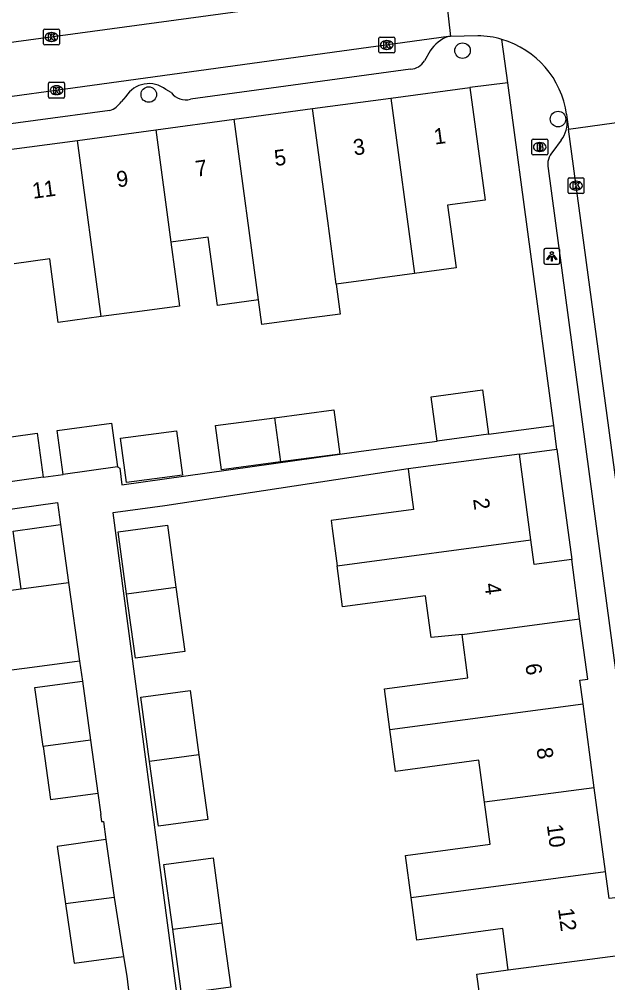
# Model space of a CAD drawing. Extents: x 163150 to 163546, y 380933 to 381635.
# Drawn here: x 163356 to 163393.1, y 381434 to 381494.7 of the extents above; entities that cross this region are included whole.
import ezdxf

# ---------------------------------------------------------------- set-up
doc = ezdxf.new("R2010")
doc.units = 0
for name, color, linetype in [('IMGEO_Boom', 7, 'Continuous'), ('IMGEO_Brandkraan', 7, 'Continuous'), ('IMGEO_Kolk', 7, 'Continuous'), ('IMGEO_Lichtpunt', 7, 'Continuous'), ('IMGEO_Pand', 7, 'Continuous'), ('IMGEO_Pand_nummerreeks', 7, 'Continuous'), ('IMGEO_Rijbaan_lokaal_open', 7, 'Continuous'), ('IMGEO_Voetpad_open', 7, 'Continuous')]:
    doc.layers.add(name, color=color, linetype=linetype)

msp = doc.modelspace()

# ---------------------------------------------------------------- linework, layer by layer
at = {"layer": 'IMGEO_Boom'}
for centre in [(163383.939, 381492.754), (163364.144, 381489.983), (163389.965, 381488.436)]:
    msp.add_circle(centre, 0.489, dxfattribs=at)
at = {"layer": 'IMGEO_Brandkraan'}
for p, q in [((163388.309, 381486.25), (163388.309, 381487.102)), ((163388.384, 381487.176), (163389.236, 381487.176)), ((163388.797, 381486.956), (163388.822, 381486.956)), ((163389.31, 381487.102), (163389.31, 381486.25)), ((163389.236, 381486.176), (163388.384, 381486.176)), ((163388.82, 381486.396), (163388.795, 381486.396))]:
    msp.add_line(p, q, dxfattribs=at)
for points in [[(163388.309, 381486.25), (163388.309, 381487.102)], [(163388.384, 381487.176), (163389.236, 381487.176)], [(163388.657, 381486.876), (163388.657, 381486.476), (163388.87, 381486.476)], [(163388.888, 381486.876), (163388.657, 381486.876)], [(163388.836, 381486.795), (163388.782, 381486.795), (163388.782, 381486.719)], [(163388.782, 381486.719), (163388.835, 381486.719)], [(163389.31, 381487.102), (163389.31, 381486.25)], [(163389.236, 381486.176), (163388.384, 381486.176)], [(163388.844, 381486.643), (163388.782, 381486.643), (163388.782, 381486.562)], [(163388.782, 381486.562), (163388.844, 381486.562)]]:
    msp.add_lwpolyline(points, dxfattribs=at)
for centre, radius, start, end in [((163388.386, 381487.1), 0.0765, 91.55205, 178.44795), ((163388.386, 381487.1), 0.0765, 91.55205, 178.44795), ((163388.837, 381486.757), 0.0379, 267.82845, 90.93552), ((163388.892, 381486.731), 0.145, 59.4692, 91.53667), ((163388.917, 381486.778), 0.0922, 285.51372, 58.15012), ((163388.922, 381486.586), 0.105, 301.31148, 78.98903), ((163389.234, 381487.1), 0.0765, 1.55205, 88.44795), ((163389.234, 381487.1), 0.0765, 1.55205, 88.44795), ((163388.386, 381486.252), 0.0765, 181.55205, 268.44795), ((163388.386, 381486.252), 0.0765, 181.55205, 268.44795), ((163388.845, 381486.602), 0.0404, 269.87594, 90.50774), ((163388.876, 381486.727), 0.251, 268.66757, 293.53466), ((163389.234, 381486.252), 0.0765, 271.55205, 358.44795), ((163389.234, 381486.252), 0.0765, 271.55205, 358.44795)]:
    msp.add_arc(centre, radius, start, end, dxfattribs=at)
for centre, major_axis, ratio, start_param, end_param in [((163388.796, 381486.676), (-0.387, 0.002), 0.722429, 4.712389, 7.853982), ((163388.821, 381486.676), (-0.39, 0.002), 0.717154, 1.570796, 4.712389)]:
    msp.add_ellipse(centre, major_axis=major_axis, ratio=ratio, start_param=start_param, end_param=end_param, dxfattribs=at)
at = {"layer": 'IMGEO_Kolk'}
for p, q in [((163357.507, 381493.19), (163357.507, 381494.042)), ((163357.582, 381494.116), (163358.434, 381494.116)), ((163358.508, 381494.042), (163358.508, 381493.19)), ((163357.995, 381493.896), (163358.02, 381493.896)), ((163378.66, 381492.684), (163378.66, 381493.536)), ((163378.735, 381493.61), (163379.587, 381493.61)), ((163379.148, 381493.39), (163379.173, 381493.39)), ((163379.661, 381493.536), (163379.661, 381492.684)), ((163358.434, 381493.116), (163357.582, 381493.116)), ((163358.018, 381493.336), (163357.993, 381493.336)), ((163379.171, 381492.83), (163379.146, 381492.83)), ((163379.587, 381492.61), (163378.735, 381492.61)), ((163357.827, 381489.831), (163357.827, 381490.683)), ((163357.902, 381490.757), (163358.754, 381490.757)), ((163358.315, 381490.537), (163358.34, 381490.537)), ((163358.828, 381490.683), (163358.828, 381489.831)), ((163358.754, 381489.757), (163357.902, 381489.757)), ((163358.338, 381489.977), (163358.313, 381489.977)), ((163390.6, 381483.812), (163390.6, 381484.664)), ((163390.675, 381484.738), (163391.527, 381484.738)), ((163391.088, 381484.518), (163391.113, 381484.518)), ((163391.601, 381484.664), (163391.601, 381483.812)), ((163391.527, 381483.738), (163390.675, 381483.738)), ((163391.111, 381483.958), (163391.086, 381483.958))]:
    msp.add_line(p, q, dxfattribs=at)
for points in [[(163357.507, 381493.19), (163357.507, 381494.042)], [(163357.582, 381494.116), (163358.434, 381494.116)], [(163358.508, 381494.042), (163358.508, 381493.19)], [(163357.828, 381493.816), (163357.951, 381493.816), (163357.951, 381493.665), (163358.081, 381493.816), (163358.245, 381493.816), (163358.099, 381493.665), (163358.252, 381493.416), (163358.1, 381493.416), (163358.015, 381493.58), (163357.951, 381493.513), (163357.951, 381493.416), (163357.828, 381493.416), (163357.828, 381493.816)], [(163378.66, 381492.684), (163378.66, 381493.536)], [(163378.735, 381493.61), (163379.587, 381493.61)], [(163379.661, 381493.536), (163379.661, 381492.684)], [(163358.434, 381493.116), (163357.582, 381493.116)], [(163378.981, 381493.31), (163379.104, 381493.31), (163379.104, 381493.159), (163379.234, 381493.31), (163379.398, 381493.31), (163379.252, 381493.159), (163379.405, 381492.91), (163379.253, 381492.91), (163379.168, 381493.074), (163379.104, 381493.007), (163379.104, 381492.91), (163378.981, 381492.91), (163378.981, 381493.31)], [(163379.587, 381492.61), (163378.735, 381492.61)], [(163357.827, 381489.831), (163357.827, 381490.683)], [(163357.902, 381490.757), (163358.754, 381490.757)], [(163358.148, 381490.457), (163358.271, 381490.457), (163358.271, 381490.306), (163358.401, 381490.457), (163358.565, 381490.457), (163358.419, 381490.306), (163358.572, 381490.057), (163358.42, 381490.057), (163358.335, 381490.221), (163358.271, 381490.154), (163358.271, 381490.057), (163358.148, 381490.057), (163358.148, 381490.457)], [(163358.828, 381490.683), (163358.828, 381489.831)], [(163358.754, 381489.757), (163357.902, 381489.757)], [(163390.6, 381483.812), (163390.6, 381484.664)], [(163390.675, 381484.738), (163391.527, 381484.738)], [(163390.921, 381484.438), (163391.044, 381484.438), (163391.044, 381484.287), (163391.174, 381484.438), (163391.338, 381484.438), (163391.192, 381484.287), (163391.345, 381484.038), (163391.193, 381484.038), (163391.108, 381484.202), (163391.044, 381484.135), (163391.044, 381484.038), (163390.921, 381484.038), (163390.921, 381484.438)], [(163391.601, 381484.664), (163391.601, 381483.812)], [(163391.527, 381483.738), (163390.675, 381483.738)]]:
    msp.add_lwpolyline(points, dxfattribs=at)
for centre, start, end in [((163357.584, 381494.04), 91.55205, 178.44795), ((163357.584, 381494.04), 91.55205, 178.44795), ((163358.432, 381494.04), 1.55205, 88.44795), ((163358.432, 381494.04), 1.55205, 88.44795), ((163378.737, 381493.534), 91.55205, 178.44795), ((163378.737, 381493.534), 91.55205, 178.44795), ((163379.585, 381493.534), 1.55205, 88.44795), ((163379.585, 381493.534), 1.55205, 88.44795), ((163357.584, 381493.192), 181.55205, 268.44795), ((163357.584, 381493.192), 181.55205, 268.44795), ((163358.432, 381493.192), 271.55205, 358.44795), ((163358.432, 381493.192), 271.55205, 358.44795), ((163378.737, 381492.686), 181.55205, 268.44795), ((163378.737, 381492.686), 181.55205, 268.44795), ((163379.585, 381492.686), 271.55205, 358.44795), ((163379.585, 381492.686), 271.55205, 358.44795), ((163357.904, 381490.681), 91.55205, 178.44795), ((163357.904, 381490.681), 91.55205, 178.44795), ((163358.752, 381490.681), 1.55205, 88.44795), ((163358.752, 381490.681), 1.55205, 88.44795), ((163357.904, 381489.833), 181.55205, 268.44795), ((163357.904, 381489.833), 181.55205, 268.44795), ((163358.752, 381489.833), 271.55205, 358.44795), ((163358.752, 381489.833), 271.55205, 358.44795), ((163390.677, 381484.662), 91.55205, 178.44795), ((163390.677, 381484.662), 91.55205, 178.44795), ((163391.525, 381484.662), 1.55205, 88.44795), ((163391.525, 381484.662), 1.55205, 88.44795), ((163390.677, 381483.814), 181.55205, 268.44795), ((163390.677, 381483.814), 181.55205, 268.44795), ((163391.525, 381483.814), 271.55205, 358.44795), ((163391.525, 381483.814), 271.55205, 358.44795)]:
    msp.add_arc(centre, 0.0765, start, end, dxfattribs=at)
for centre, major_axis, ratio, start_param, end_param in [((163357.994, 381493.616), (-0.387, 0.002), 0.722429, 4.712389, 7.853982), ((163358.019, 381493.616), (-0.39, 0.002), 0.717154, 1.570796, 4.712389), ((163379.147, 381493.11), (-0.387, 0.002), 0.722429, 4.712389, 7.853982), ((163379.172, 381493.11), (-0.39, 0.002), 0.717154, 1.570796, 4.712389), ((163358.314, 381490.257), (-0.387, 0.002), 0.722429, 4.712389, 7.853982), ((163358.339, 381490.257), (-0.39, 0.002), 0.717154, 1.570796, 4.712389), ((163391.087, 381484.238), (-0.387, 0.002), 0.722429, 4.712389, 7.853982), ((163391.112, 381484.238), (-0.39, 0.002), 0.717154, 1.570796, 4.712389)]:
    msp.add_ellipse(centre, major_axis=major_axis, ratio=ratio, start_param=start_param, end_param=end_param, dxfattribs=at)
at = {"layer": 'IMGEO_Lichtpunt'}
for p, q in [((163389.074, 381480.181), (163389.074, 381479.374)), ((163389.074, 381480.181), (163389.074, 381479.374)), ((163389.976, 381480.276), (163389.168, 381480.276)), ((163389.976, 381480.276), (163389.168, 381480.276)), ((163390.07, 381479.374), (163390.07, 381480.181)), ((163390.07, 381479.374), (163390.07, 381480.181)), ((163389.168, 381479.28), (163389.976, 381479.28)), ((163389.168, 381479.28), (163389.976, 381479.28))]:
    msp.add_line(p, q, dxfattribs=at)
for points in [[(163389.448, 381479.845), (163389.487, 381479.817), (163389.299, 381479.555), (163389.261, 381479.582), (163389.448, 381479.845)], [(163389.55, 381479.797), (163389.597, 381479.797), (163389.597, 381479.475), (163389.55, 381479.475), (163389.55, 381479.797)], [(163389.66, 381479.817), (163389.698, 381479.844), (163389.885, 381479.582), (163389.846, 381479.554), (163389.66, 381479.817)]]:
    msp.add_lwpolyline(points, dxfattribs=at)
msp.add_circle((163389.573, 381479.979), 0.0994, dxfattribs=at)
for centre, start, end in [((163389.168, 381480.181), 90, 180), ((163389.168, 381480.181), 90, 180), ((163389.976, 381480.181), 0, 90), ((163389.976, 381480.181), 0, 90), ((163389.168, 381479.374), 180, 270), ((163389.168, 381479.374), 180, 270), ((163389.976, 381479.374), 270, 0), ((163389.976, 381479.374), 270, 360)]:
    msp.add_arc(centre, 0.0946, start, end, dxfattribs=at)
at = {"layer": 'IMGEO_Pand'}
for points in [[(163379.422, 381489.762), (163384.404, 381490.434)], [(163384.404, 381490.434), (163385.364, 381483.316), (163382.995, 381482.996), (163383.527, 381479.05), (163380.908, 381478.696)], [(163374.475, 381489.095), (163379.422, 381489.762)], [(163379.422, 381489.762), (163380.908, 381478.696)], [(163369.53, 381488.427), (163374.475, 381489.095)], [(163375.973, 381478.03), (163375.435, 381482.017), (163374.475, 381489.095)], [(163364.584, 381487.76), (163369.53, 381488.427)], [(163371.074, 381477.031), (163369.53, 381488.427)], [(163359.639, 381487.093), (163364.584, 381487.76)], [(163364.584, 381487.76), (163365.545, 381480.67)], [(163354.692, 381486.426), (163359.639, 381487.093)], [(163361.145, 381475.976), (163359.639, 381487.093)], [(163365.545, 381480.67), (163366.091, 381476.644), (163363.723, 381476.324), (163361.145, 381475.976)], [(163371.074, 381477.031), (163368.48, 381476.681), (163367.899, 381480.988), (163365.545, 381480.67)], [(163361.145, 381475.976), (163358.436, 381475.61), (163357.895, 381479.617), (163355.655, 381479.315)], [(163380.908, 381478.696), (163378.572, 381478.381), (163378.319, 381478.347), (163375.973, 381478.03)], [(163375.973, 381478.03), (163376.229, 381476.137), (163373.79, 381475.808), (163371.286, 381475.47), (163371.074, 381477.031)], [(163382.328, 381468.125), (163381.952, 381470.919), (163385.196, 381471.353), (163385.57, 381468.558)], [(163372.082, 381469.6), (163375.816, 381470.099), (163376.193, 381467.305), (163372.46, 381466.806)], [(163358.741, 381466.017), (163358.365, 381468.792), (163361.798, 381469.265), (163362.18, 381466.491)], [(163372.46, 381466.806), (163368.73, 381466.307), (163368.351, 381469.102), (163372.082, 381469.6)], [(163372.082, 381469.6), (163372.46, 381466.806)], [(163352.162, 381467.938), (163357.104, 381468.618), (163357.479, 381465.844)], [(163362.36, 381468.301), (163365.892, 381468.773), (163366.271, 381465.978), (163362.733, 381465.506), (163362.36, 381468.301)], [(163385.57, 381468.558), (163382.328, 381468.125)], [(163387.532, 381467.307), (163382.577, 381466.644), (163380.504, 381466.365)], [(163388.256, 381461.895), (163387.532, 381467.307)], [(163362.18, 381466.491), (163358.741, 381466.017)], [(163380.504, 381466.365), (163380.595, 381465.678), (163380.845, 381463.803), (163375.641, 381463.107), (163375.708, 381462.606), (163376.021, 381460.266)], [(163357.479, 381465.844), (163352.538, 381465.163)], [(163356.089, 381458.813), (163355.583, 381462.439), (163358.581, 381462.857)], [(163358.581, 381462.857), (163359.089, 381459.21)], [(163362.75, 381458.499), (163362.215, 381462.4), (163365.32, 381462.826), (163365.856, 381458.913)], [(163376.021, 381460.266), (163388.256, 381461.895)], [(163390.827, 381460.653), (163388.464, 381460.338), (163388.256, 381461.895)], [(163391.327, 381456.916), (163390.827, 381460.653)], [(163383.909, 381455.929), (163381.958, 381455.739), (163381.606, 381458.371), (163376.369, 381457.67), (163376.021, 381460.266)], [(163359.782, 381454.239), (163356.781, 381453.842), (163354.017, 381453.476), (163353.359, 381458.452), (163356.089, 381458.813)], [(163356.089, 381458.813), (163359.089, 381459.21)], [(163359.089, 381459.21), (163359.782, 381454.239)], [(163365.856, 381458.913), (163366.413, 381454.855), (163363.306, 381454.441), (163362.75, 381458.499)], [(163362.75, 381458.499), (163365.856, 381458.913)], [(163383.909, 381455.929), (163391.327, 381456.916)], [(163391.538, 381451.554), (163391.338, 381453.048), (163391.835, 381453.114), (163391.327, 381456.916)], [(163379.348, 381449.931), (163379.006, 381452.491), (163384.274, 381453.196), (163383.909, 381455.929)], [(163357.474, 381448.871), (163356.957, 381452.583), (163359.957, 381452.98)], [(163359.957, 381452.98), (163360.474, 381449.268)], [(163364.201, 381447.914), (163363.644, 381451.98), (163366.751, 381452.394), (163367.308, 381448.328)], [(163379.348, 381449.931), (163391.538, 381451.554)], [(163392.246, 381446.262), (163391.538, 381451.554)], [(163385.332, 381445.341), (163384.976, 381447.998), (163379.701, 381447.292), (163379.348, 381449.931)], [(163360.474, 381449.268), (163357.474, 381448.871)], [(163360.474, 381449.268), (163360.94, 381445.927)], [(163357.474, 381448.871), (163357.942, 381445.508), (163360.94, 381445.927)], [(163367.308, 381448.328), (163367.867, 381444.254), (163364.76, 381443.84), (163364.201, 381447.914)], [(163367.308, 381448.328), (163364.201, 381447.914)], [(163392.246, 381446.262), (163385.332, 381445.341)], [(163392.954, 381440.968), (163392.246, 381446.262)], [(163380.7, 381439.336), (163380.347, 381441.978), (163385.686, 381442.692), (163385.332, 381445.341)], [(163361.445, 381442.989), (163358.373, 381442.547), (163358.893, 381438.933)], [(163361.445, 381442.989), (163361.97, 381439.34)], [(163365.653, 381437.332), (163365.092, 381441.419), (163368.199, 381441.833), (163368.76, 381437.746)], [(163380.7, 381439.336), (163392.954, 381440.968)], [(163394.218, 381435.749), (163393.737, 381439.343), (163393.181, 381439.269), (163392.954, 381440.968)], [(163361.97, 381439.34), (163358.893, 381438.933)], [(163361.97, 381439.34), (163362.56, 381435.613)], [(163386.821, 381434.764), (163386.8, 381434.92), (163386.472, 381437.376), (163381.059, 381436.652), (163380.7, 381439.336)], [(163358.893, 381438.933), (163359.438, 381435.199), (163362.56, 381435.613)], [(163368.76, 381437.746), (163369.318, 381433.676), (163366.211, 381433.263), (163365.653, 381437.332)], [(163365.653, 381437.332), (163368.76, 381437.746)], [(163386.821, 381434.764), (163394.218, 381435.749)], [(163380.218, 381428.496), (163379.861, 381431.163), (163385.189, 381431.876), (163384.839, 381434.5), (163386.821, 381434.764)]]:
    msp.add_lwpolyline(points, dxfattribs=at)
at = {"layer": 'IMGEO_Rijbaan_lokaal_open'}
for points in [[(163330.288, 381489.877), (163382.807, 381497.014)], [(163382.807, 381497.014), (163383.176, 381493.641)], [(163383.048, 381493.637), (163330.736, 381486.454)], [(163383.176, 381493.641), (163383.048, 381493.637)], [(163384.906, 381493.688), (163383.176, 381493.641)], [(163390.498, 381488.741), (163390.542, 381488.417)], [(163390.542, 381488.417), (163390.624, 381487.807)], [(163390.624, 381487.807), (163394.123, 381488.276)], [(163397.305, 381438.279), (163390.624, 381487.807)]]:
    msp.add_lwpolyline(points, dxfattribs=at)
for centre, radius, start, end in [((163384.824, 381487.995), 5.694, 73.67434, 89.17929), ((163384.822, 381487.958), 5.73, 7.85249, 73.75491)]:
    msp.add_arc(centre, radius, start, end, dxfattribs=at)
at = {"layer": 'IMGEO_Voetpad_open'}
for points in [[(163386.788, 381490.729), (163386.425, 381493.459)], [(163381.9, 381492.737), (163381.529, 381492.116)], [(163380.663, 381491.587), (163366.776, 381489.692)], [(163386.788, 381490.729), (163384.404, 381490.434)], [(163389.691, 381469.111), (163386.788, 381490.729)], [(163362.701, 381489.862), (163362.407, 381489.533)], [(163365.559, 381490.104), (163365.217, 381490.308)], [(163361.681, 381488.978), (163333.539, 381485.19)], [(163390.167, 381487.114), (163389.643, 381486.393)], [(163389.334, 381485.315), (163395.359, 381440.505)], [(163385.57, 381468.558), (163389.691, 381469.111)], [(163389.891, 381467.624), (163389.691, 381469.111)], [(163362.18, 381466.491), (163362.316, 381466.408), (163362.454, 381465.374), (163377.398, 381467.466), (163378.949, 381467.673), (163382.328, 381468.125)], [(163387.532, 381467.307), (163389.891, 381467.624)], [(163389.891, 381467.624), (163390.827, 381460.653)], [(163357.479, 381465.844), (163358.741, 381466.017)], [(163380.504, 381466.365), (163365.152, 381464.049), (163362.047, 381463.623), (163361.868, 381463.599), (163366.229, 381430.763)], [(163339.808, 381461.652), (163358.388, 381464.242), (163358.581, 381462.857)], [(163359.782, 381454.239), (163359.957, 381452.98)], [(163360.94, 381445.927), (163361.129, 381444.573), (163361.107, 381444.57), (163361.169, 381444.123), (163361.279, 381444.139), (163361.445, 381442.989)], [(163362.56, 381435.613), (163362.755, 381434.384), (163362.911, 381433.135)]]:
    msp.add_lwpolyline(points, dxfattribs=at)
for centre, radius, start, end in [((163383.665, 381491.668), 2.063, 107.39255, 148.79836), ((163380.607, 381492.652), 1.067, 273.02291, 329.81481), ((163364.159, 381488.958), 1.715, 51.90269, 148.2016), ((163366.481, 381490.824), 1.17, 217.99965, 284.59459), ((163361.278, 381490.258), 1.342, 287.48425, 327.30889), ((163388.606, 381488.269), 1.942, 323.5115, 4.37714), ((163390.527, 381485.556), 1.217, 136.56791, 191.44304)]:
    msp.add_arc(centre, radius, start, end, dxfattribs=at)

# ---------------------------------------------------------------- texts
at = {"layer": 'IMGEO_Pand_nummerreeks'}
for s, rotation, p in [('1', 7.68286, (163382.194, 381486.826)), ('3', 7.68286, (163377.105, 381486.14)), ('5', 7.68336, (163372.128, 381485.469)), ('7', 7.68336, (163367.151, 381484.797)), ('9', 7.68336, (163362.174, 381484.126)), ('11', 7.68336, (163356.855, 381483.408)), ('2', 277.6144, (163384.602, 381464.47)), ('4', 277.61726, (163385.318, 381459.116)), ('6', 277.61834, (163387.896, 381454.04)), ('8', 277.61834, (163388.604, 381448.743)), ('10', 277.61834, (163389.251, 381443.906)), ('12', 277.62013, (163389.958, 381438.619))]:
    msp.add_text(s, height=1, rotation=rotation, dxfattribs=at).set_placement(p)

doc.saveas('drawing.dxf')
